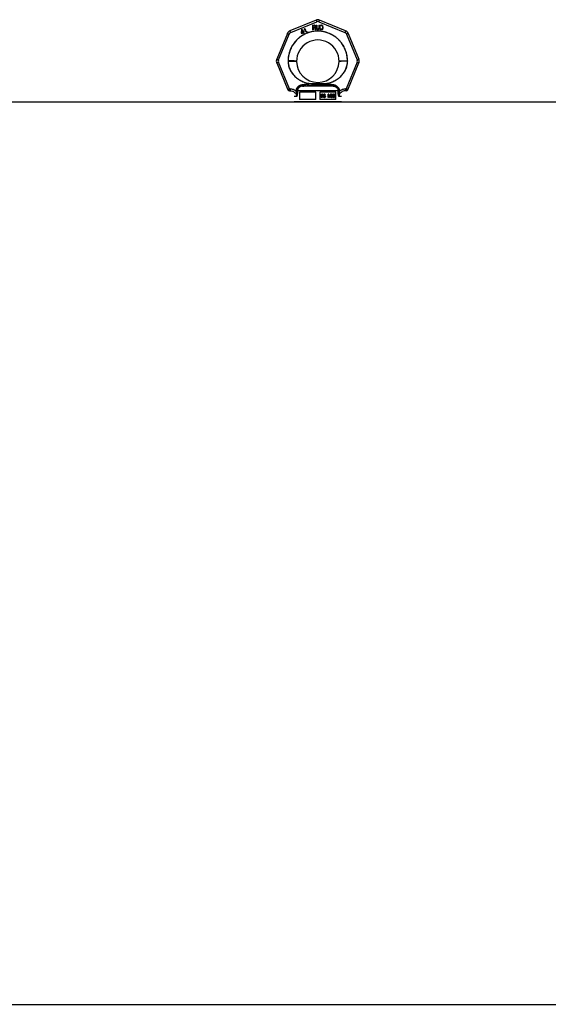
# Model space of a CAD drawing. Header units: millimetres. Extents: x 0 to 297, y 0 to 210.
# Tile 282 of 401: x 156 to 162, y 150 to 161. Entities that reach past the tile are written whole.
import ezdxf

# ---------------------------------------------------------------- set-up
doc = ezdxf.new("R2010")
doc.units = ezdxf.units.MM
doc.header["$LTSCALE"] = 16.335
doc.layers.get('0').update_dxf_attribs({"linetype": 'CONTINUOUS'})
doc.layers.add('001-M31079-X02', color=7, linetype='CONTINUOUS')
doc.layers.add('AXES_REF', color=7, linetype='CONTINUOUS')

msp = doc.modelspace()

# ---------------------------------------------------------------- linework, layer by layer
at = {"color": 7, "linetype": 'Continuous'}
msp.add_line((152.646, 159.741), (162.106, 159.741), dxfattribs=at)
at = {"layer": '001-M31079-X02', "color": 9, "linetype": 'Continuous'}
for p, q in [((159.401, 160.607), (159.125, 160.493)), ((159.133, 160.475), (159.408, 160.59)), ((159.431, 160.59), (159.707, 160.475)), ((159.714, 160.493), (159.439, 160.607)), ((159.098, 160.466), (158.984, 160.191)), ((159.002, 160.184), (159.117, 160.459)), ((159.723, 160.459), (159.837, 160.184)), ((159.742, 160.466), (159.856, 160.191)), ((158.984, 160.152), (159.101, 159.869)), ((159.119, 159.878), (159.002, 160.161)), ((159.837, 160.161), (159.72, 159.878)), ((159.735, 160.174), (159.735, 160.171)), ((159.738, 159.869), (159.856, 160.152)), ((159.126, 159.878), (159.119, 159.878)), ((159.119, 159.878), (159.119, 159.858)), ((159.126, 159.858), (159.119, 159.858)), ((159.126, 159.878), (159.126, 159.858)), ((159.192, 159.857), (159.192, 159.85)), ((159.192, 159.857), (159.205, 159.857)), ((159.205, 159.851), (159.192, 159.85)), ((159.192, 159.85), (159.205, 159.851)), ((159.635, 159.857), (159.205, 159.857)), ((159.259, 159.906), (159.257, 159.921)), ((159.259, 159.906), (159.257, 159.921)), ((159.581, 159.906), (159.259, 159.906)), ((159.485, 159.931), (159.355, 159.931)), ((159.355, 159.931), (159.356, 159.916)), ((159.355, 159.931), (159.356, 159.916)), ((159.484, 159.916), (159.485, 159.931)), ((159.485, 159.931), (159.484, 159.916)), ((159.583, 159.921), (159.581, 159.906)), ((159.581, 159.906), (159.583, 159.921)), ((159.648, 159.857), (159.635, 159.857)), ((159.648, 159.85), (159.635, 159.851)), ((159.635, 159.851), (159.648, 159.85)), ((159.648, 159.85), (159.648, 159.857)), ((159.72, 159.878), (159.713, 159.878)), ((159.713, 159.878), (159.713, 159.858)), ((159.72, 159.858), (159.713, 159.858)), ((159.72, 159.878), (159.72, 159.858)), ((159.722, 159.857), (159.722, 159.857)), ((159.196, 159.798), (159.17, 159.798)), ((159.67, 159.798), (159.644, 159.798))]:
    msp.add_line(p, q, dxfattribs=at)
at = {"layer": '001-M31079-X02', "color": 7, "linetype": 'Continuous'}
for p, q in [((159.248, 160.506), (159.245, 160.471)), ((159.245, 160.471), (159.248, 160.466)), ((159.252, 160.509), (159.248, 160.506)), ((159.248, 160.466), (159.266, 160.476)), ((159.25, 160.474), (159.252, 160.499)), ((159.262, 160.481), (159.25, 160.474)), ((159.267, 160.484), (159.252, 160.509)), ((159.252, 160.499), (159.262, 160.481)), ((159.266, 160.476), (159.273, 160.464)), ((159.274, 160.488), (159.267, 160.484)), ((159.277, 160.482), (159.27, 160.478)), ((159.277, 160.465), (159.27, 160.478)), ((159.279, 160.506), (159.273, 160.502)), ((159.273, 160.502), (159.275, 160.499)), ((159.273, 160.464), (159.277, 160.464)), ((159.277, 160.482), (159.274, 160.488)), ((159.278, 160.515), (159.275, 160.513)), ((159.275, 160.513), (159.279, 160.506)), ((159.281, 160.502), (159.275, 160.499)), ((159.283, 160.508), (159.278, 160.515)), ((159.281, 160.502), (159.292, 160.484)), ((159.291, 160.512), (159.283, 160.508)), ((159.285, 160.504), (159.293, 160.509)), ((159.294, 160.488), (159.285, 160.504)), ((159.291, 160.512), (159.293, 160.509)), ((159.295, 160.481), (159.292, 160.484)), ((159.294, 160.488), (159.297, 160.485)), ((159.295, 160.481), (159.299, 160.48)), ((159.3, 160.485), (159.297, 160.485)), ((159.299, 160.48), (159.301, 160.48)), ((159.304, 160.486), (159.3, 160.485)), ((159.306, 160.482), (159.301, 160.48)), ((159.304, 160.486), (159.306, 160.482)), ((159.365, 160.554), (159.385, 160.554)), ((159.365, 160.554), (159.365, 160.504)), ((159.37, 160.504), (159.365, 160.504)), ((159.384, 160.527), (159.37, 160.527)), ((159.37, 160.527), (159.37, 160.504)), ((159.384, 160.527), (159.391, 160.504)), ((159.389, 160.553), (159.385, 160.554)), ((159.389, 160.553), (159.393, 160.55)), ((159.393, 160.531), (159.389, 160.529)), ((159.397, 160.504), (159.389, 160.529)), ((159.397, 160.504), (159.391, 160.504)), ((159.393, 160.55), (159.395, 160.546)), ((159.395, 160.535), (159.393, 160.531)), ((159.395, 160.546), (159.396, 160.543)), ((159.396, 160.538), (159.395, 160.535)), ((159.396, 160.543), (159.396, 160.538)), ((159.404, 160.554), (159.409, 160.554)), ((159.404, 160.554), (159.404, 160.521)), ((159.404, 160.521), (159.404, 160.516)), ((159.404, 160.516), (159.406, 160.512)), ((159.406, 160.512), (159.409, 160.508)), ((159.409, 160.554), (159.409, 160.521)), ((159.409, 160.521), (159.409, 160.517)), ((159.409, 160.517), (159.411, 160.514)), ((159.413, 160.505), (159.409, 160.508)), ((159.414, 160.512), (159.411, 160.514)), ((159.417, 160.504), (159.413, 160.505)), ((159.417, 160.511), (159.414, 160.512)), ((159.417, 160.511), (159.42, 160.511)), ((159.42, 160.504), (159.417, 160.504)), ((159.424, 160.512), (159.42, 160.511)), ((159.424, 160.505), (159.42, 160.504)), ((159.426, 160.514), (159.424, 160.512)), ((159.428, 160.508), (159.424, 160.505)), ((159.428, 160.517), (159.426, 160.514)), ((159.429, 160.521), (159.428, 160.517)), ((159.431, 160.512), (159.428, 160.508)), ((159.429, 160.554), (159.434, 160.554)), ((159.429, 160.554), (159.429, 160.521)), ((159.433, 160.516), (159.431, 160.512)), ((159.433, 160.516), (159.434, 160.521)), ((159.434, 160.554), (159.434, 160.521)), ((159.44, 160.554), (159.46, 160.554)), ((159.44, 160.554), (159.44, 160.504)), ((159.46, 160.504), (159.44, 160.504)), ((159.464, 160.553), (159.46, 160.554)), ((159.464, 160.505), (159.46, 160.504)), ((159.468, 160.551), (159.464, 160.553)), ((159.468, 160.508), (159.464, 160.505)), ((159.468, 160.551), (159.471, 160.547)), ((159.471, 160.512), (159.468, 160.508)), ((159.471, 160.547), (159.473, 160.543)), ((159.473, 160.516), (159.471, 160.512)), ((159.474, 160.537), (159.473, 160.543)), ((159.473, 160.516), (159.474, 160.521)), ((159.474, 160.537), (159.474, 160.521)), ((159.105, 160.174), (159.105, 160.171)), ((159.735, 160.171), (159.735, 160.174)), ((159.648, 159.857), (159.648, 159.85))]:
    msp.add_line(p, q, dxfattribs=at)
at = {"layer": '001-M31079-X02', "color": 6, "linetype": 'Continuous'}
for p, q in [((159.386, 160.549), (159.37, 160.549)), ((159.37, 160.533), (159.37, 160.549)), ((159.386, 160.533), (159.37, 160.533)), ((159.386, 160.549), (159.389, 160.548)), ((159.389, 160.534), (159.386, 160.533)), ((159.389, 160.548), (159.39, 160.546)), ((159.39, 160.536), (159.389, 160.534)), ((159.39, 160.546), (159.391, 160.543)), ((159.391, 160.539), (159.39, 160.536)), ((159.391, 160.543), (159.391, 160.539)), ((159.46, 160.548), (159.445, 160.548)), ((159.445, 160.511), (159.445, 160.548)), ((159.46, 160.511), (159.445, 160.511)), ((159.46, 160.548), (159.464, 160.547)), ((159.464, 160.512), (159.46, 160.511)), ((159.464, 160.547), (159.466, 160.545)), ((159.466, 160.514), (159.464, 160.512)), ((159.466, 160.545), (159.468, 160.542)), ((159.468, 160.517), (159.466, 160.514)), ((159.468, 160.542), (159.469, 160.537)), ((159.469, 160.521), (159.468, 160.517)), ((159.469, 160.537), (159.469, 160.521)), ((159.205, 159.857), (159.205, 159.851)), ((159.4, 159.841), (159.227, 159.841)), ((159.227, 159.841), (159.227, 159.766)), ((159.4, 159.766), (159.4, 159.841)), ((159.612, 159.841), (159.44, 159.841)), ((159.44, 159.841), (159.44, 159.766)), ((159.612, 159.766), (159.612, 159.841)), ((159.635, 159.857), (159.635, 159.851)), ((159.67, 159.741), (159.17, 159.741)), ((159.4, 159.766), (159.227, 159.766)), ((159.612, 159.766), (159.44, 159.766)), ((159.457, 159.822), (159.471, 159.822)), ((159.457, 159.787), (159.457, 159.822)), ((159.462, 159.787), (159.457, 159.787)), ((159.459, 159.787), (159.459, 159.822)), ((159.472, 159.818), (159.461, 159.818)), ((159.461, 159.818), (159.461, 159.807)), ((159.461, 159.807), (159.472, 159.807)), ((159.471, 159.802), (159.461, 159.802)), ((159.461, 159.802), (159.461, 159.787)), ((159.462, 159.807), (159.462, 159.818)), ((159.462, 159.802), (159.462, 159.787)), ((159.469, 159.802), (159.474, 159.787)), ((159.473, 159.821), (159.47, 159.822)), ((159.47, 159.818), (159.472, 159.817)), ((159.472, 159.808), (159.47, 159.807)), ((159.474, 159.821), (159.471, 159.822)), ((159.471, 159.802), (159.475, 159.787)), ((159.472, 159.818), (159.473, 159.817)), ((159.473, 159.817), (159.472, 159.817)), ((159.472, 159.817), (159.473, 159.816)), ((159.473, 159.809), (159.472, 159.808)), ((159.473, 159.808), (159.472, 159.807)), ((159.473, 159.808), (159.472, 159.808)), ((159.474, 159.821), (159.473, 159.821)), ((159.475, 159.819), (159.473, 159.821)), ((159.473, 159.817), (159.474, 159.816)), ((159.474, 159.816), (159.473, 159.816)), ((159.473, 159.816), (159.474, 159.814)), ((159.474, 159.811), (159.473, 159.809)), ((159.474, 159.809), (159.473, 159.809)), ((159.474, 159.809), (159.473, 159.808)), ((159.473, 159.804), (159.475, 159.805)), ((159.474, 159.804), (159.473, 159.804)), ((159.477, 159.787), (159.473, 159.804)), ((159.476, 159.819), (159.474, 159.821)), ((159.474, 159.816), (159.475, 159.814)), ((159.475, 159.814), (159.474, 159.814)), ((159.474, 159.811), (159.474, 159.814)), ((159.475, 159.811), (159.474, 159.811)), ((159.475, 159.811), (159.474, 159.809)), ((159.474, 159.804), (159.476, 159.805)), ((159.478, 159.787), (159.474, 159.804)), ((159.478, 159.787), (159.474, 159.787)), ((159.476, 159.819), (159.475, 159.819)), ((159.476, 159.816), (159.475, 159.819)), ((159.475, 159.814), (159.475, 159.811)), ((159.475, 159.805), (159.476, 159.808)), ((159.476, 159.805), (159.475, 159.805)), ((159.477, 159.816), (159.476, 159.819)), ((159.477, 159.816), (159.476, 159.816)), ((159.477, 159.814), (159.476, 159.816)), ((159.476, 159.808), (159.477, 159.811)), ((159.477, 159.808), (159.476, 159.808)), ((159.476, 159.805), (159.477, 159.808)), ((159.478, 159.814), (159.477, 159.816)), ((159.478, 159.814), (159.477, 159.814)), ((159.477, 159.814), (159.477, 159.811)), ((159.478, 159.811), (159.477, 159.811)), ((159.477, 159.808), (159.478, 159.811)), ((159.478, 159.814), (159.478, 159.811)), ((159.486, 159.796), (159.481, 159.796)), ((159.481, 159.796), (159.482, 159.793)), ((159.482, 159.796), (159.483, 159.793)), ((159.483, 159.793), (159.482, 159.793)), ((159.482, 159.793), (159.483, 159.79)), ((159.485, 159.819), (159.483, 159.817)), ((159.485, 159.817), (159.483, 159.817)), ((159.483, 159.817), (159.483, 159.814)), ((159.484, 159.814), (159.483, 159.814)), ((159.483, 159.811), (159.483, 159.814)), ((159.484, 159.811), (159.483, 159.811)), ((159.483, 159.811), (159.483, 159.808)), ((159.485, 159.808), (159.483, 159.808)), ((159.483, 159.808), (159.485, 159.805)), ((159.483, 159.793), (159.485, 159.79)), ((159.485, 159.79), (159.483, 159.79)), ((159.483, 159.79), (159.486, 159.787)), ((159.485, 159.817), (159.484, 159.814)), ((159.484, 159.814), (159.484, 159.811)), ((159.484, 159.811), (159.485, 159.808)), ((159.485, 159.794), (159.484, 159.796)), ((159.488, 159.821), (159.485, 159.819)), ((159.487, 159.819), (159.485, 159.819)), ((159.487, 159.819), (159.485, 159.817)), ((159.485, 159.808), (159.487, 159.805)), ((159.487, 159.805), (159.485, 159.805)), ((159.485, 159.805), (159.488, 159.803)), ((159.486, 159.794), (159.485, 159.794)), ((159.486, 159.792), (159.485, 159.794)), ((159.485, 159.79), (159.487, 159.787)), ((159.486, 159.815), (159.488, 159.817)), ((159.488, 159.815), (159.486, 159.815)), ((159.486, 159.813), (159.486, 159.815)), ((159.487, 159.813), (159.486, 159.813)), ((159.486, 159.813), (159.486, 159.811)), ((159.487, 159.811), (159.486, 159.811)), ((159.486, 159.809), (159.486, 159.811)), ((159.488, 159.809), (159.486, 159.809)), ((159.488, 159.808), (159.486, 159.809)), ((159.486, 159.794), (159.486, 159.796)), ((159.488, 159.792), (159.486, 159.794)), ((159.488, 159.792), (159.486, 159.792)), ((159.489, 159.791), (159.486, 159.792)), ((159.487, 159.787), (159.486, 159.787)), ((159.486, 159.787), (159.489, 159.787)), ((159.489, 159.821), (159.487, 159.819)), ((159.487, 159.813), (159.488, 159.815)), ((159.487, 159.811), (159.487, 159.813)), ((159.488, 159.809), (159.487, 159.811)), ((159.487, 159.805), (159.489, 159.803)), ((159.487, 159.787), (159.49, 159.787)), ((159.49, 159.822), (159.488, 159.821)), ((159.489, 159.821), (159.488, 159.821)), ((159.488, 159.817), (159.49, 159.817)), ((159.488, 159.815), (159.489, 159.817)), ((159.489, 159.817), (159.488, 159.817)), ((159.489, 159.808), (159.488, 159.809)), ((159.489, 159.808), (159.488, 159.808)), ((159.49, 159.807), (159.488, 159.808)), ((159.489, 159.803), (159.488, 159.803)), ((159.488, 159.803), (159.49, 159.802)), ((159.49, 159.791), (159.488, 159.792)), ((159.491, 159.822), (159.489, 159.821)), ((159.489, 159.817), (159.491, 159.817)), ((159.491, 159.807), (159.489, 159.808)), ((159.489, 159.803), (159.491, 159.802)), ((159.494, 159.791), (159.489, 159.791)), ((159.494, 159.787), (159.489, 159.787)), ((159.493, 159.822), (159.49, 159.822)), ((159.494, 159.817), (159.49, 159.817)), ((159.494, 159.807), (159.49, 159.807)), ((159.494, 159.802), (159.49, 159.802)), ((159.495, 159.821), (159.492, 159.822)), ((159.496, 159.821), (159.493, 159.822)), ((159.493, 159.817), (159.494, 159.817)), ((159.495, 159.806), (159.493, 159.807)), ((159.493, 159.802), (159.495, 159.802)), ((159.495, 159.792), (159.493, 159.791)), ((159.493, 159.787), (159.495, 159.787)), ((159.495, 159.817), (159.494, 159.817)), ((159.494, 159.817), (159.495, 159.817)), ((159.494, 159.817), (159.495, 159.815)), ((159.496, 159.806), (159.494, 159.807)), ((159.494, 159.802), (159.496, 159.802)), ((159.496, 159.792), (159.494, 159.791)), ((159.494, 159.787), (159.496, 159.787)), ((159.496, 159.821), (159.495, 159.821)), ((159.497, 159.819), (159.495, 159.821)), ((159.495, 159.817), (159.496, 159.815)), ((159.496, 159.815), (159.495, 159.815)), ((159.495, 159.815), (159.496, 159.814)), ((159.496, 159.806), (159.495, 159.806)), ((159.497, 159.805), (159.495, 159.806)), ((159.496, 159.802), (159.495, 159.802)), ((159.495, 159.802), (159.496, 159.8)), ((159.496, 159.793), (159.495, 159.792)), ((159.496, 159.792), (159.495, 159.792)), ((159.495, 159.787), (159.497, 159.789)), ((159.496, 159.787), (159.495, 159.787)), ((159.498, 159.819), (159.496, 159.821)), ((159.496, 159.815), (159.497, 159.814)), ((159.496, 159.814), (159.5, 159.814)), ((159.498, 159.805), (159.496, 159.806)), ((159.496, 159.802), (159.497, 159.8)), ((159.497, 159.8), (159.496, 159.8)), ((159.496, 159.8), (159.497, 159.798)), ((159.497, 159.796), (159.496, 159.793)), ((159.497, 159.793), (159.496, 159.792)), ((159.497, 159.793), (159.496, 159.793)), ((159.496, 159.787), (159.498, 159.789)), ((159.498, 159.819), (159.497, 159.819)), ((159.498, 159.816), (159.497, 159.819)), ((159.498, 159.805), (159.497, 159.805)), ((159.499, 159.802), (159.497, 159.805)), ((159.497, 159.8), (159.498, 159.798)), ((159.498, 159.798), (159.497, 159.798)), ((159.497, 159.796), (159.497, 159.798)), ((159.498, 159.796), (159.497, 159.796)), ((159.498, 159.796), (159.497, 159.793)), ((159.497, 159.789), (159.499, 159.792)), ((159.498, 159.789), (159.497, 159.789)), ((159.5, 159.816), (159.498, 159.819)), ((159.5, 159.816), (159.498, 159.816)), ((159.499, 159.814), (159.498, 159.816)), ((159.501, 159.802), (159.498, 159.805)), ((159.498, 159.798), (159.498, 159.796)), ((159.498, 159.789), (159.501, 159.792)), ((159.501, 159.802), (159.499, 159.802)), ((159.5, 159.799), (159.499, 159.802)), ((159.499, 159.792), (159.5, 159.795)), ((159.501, 159.792), (159.499, 159.792)), ((159.5, 159.814), (159.5, 159.816)), ((159.502, 159.799), (159.5, 159.799)), ((159.5, 159.799), (159.5, 159.795)), ((159.502, 159.795), (159.5, 159.795)), ((159.502, 159.799), (159.501, 159.802)), ((159.501, 159.792), (159.502, 159.795)), ((159.502, 159.795), (159.502, 159.799)), ((159.535, 159.822), (159.529, 159.822)), ((159.529, 159.787), (159.529, 159.822)), ((159.534, 159.787), (159.529, 159.787)), ((159.531, 159.822), (159.531, 159.787)), ((159.534, 159.814), (159.533, 159.814)), ((159.533, 159.814), (159.533, 159.787)), ((159.533, 159.814), (159.54, 159.787)), ((159.542, 159.79), (159.534, 159.822)), ((159.534, 159.787), (159.534, 159.814)), ((159.534, 159.814), (159.541, 159.787)), ((159.543, 159.79), (159.535, 159.822)), ((159.545, 159.787), (159.54, 159.787)), ((159.55, 159.822), (159.542, 159.79)), ((159.543, 159.79), (159.542, 159.79)), ((159.551, 159.822), (159.543, 159.79)), ((159.544, 159.787), (159.551, 159.814)), ((159.545, 159.787), (159.552, 159.814)), ((159.555, 159.822), (159.55, 159.822)), ((159.552, 159.814), (159.551, 159.814)), ((159.551, 159.787), (159.551, 159.814)), ((159.555, 159.787), (159.551, 159.787)), ((159.552, 159.814), (159.552, 159.787)), ((159.554, 159.822), (159.554, 159.787)), ((159.555, 159.787), (159.555, 159.822)), ((159.562, 159.795), (159.558, 159.795)), ((159.558, 159.795), (159.559, 159.793)), ((159.562, 159.819), (159.559, 159.817)), ((159.561, 159.817), (159.559, 159.817)), ((159.559, 159.817), (159.559, 159.814)), ((159.563, 159.814), (159.559, 159.814)), ((159.56, 159.793), (159.559, 159.793)), ((159.559, 159.793), (159.56, 159.79)), ((159.561, 159.817), (159.56, 159.814)), ((159.56, 159.795), (159.56, 159.793)), ((159.56, 159.793), (159.561, 159.79)), ((159.561, 159.79), (159.56, 159.79)), ((159.56, 159.79), (159.562, 159.789)), ((159.563, 159.819), (159.561, 159.817)), ((159.562, 159.793), (159.561, 159.795)), ((159.561, 159.79), (159.563, 159.789)), ((159.564, 159.821), (159.562, 159.819)), ((159.563, 159.819), (159.562, 159.819)), ((159.562, 159.814), (159.563, 159.816)), ((159.563, 159.793), (159.562, 159.795)), ((159.563, 159.793), (159.562, 159.793)), ((159.563, 159.792), (159.562, 159.793)), ((159.563, 159.789), (159.562, 159.789)), ((159.562, 159.789), (159.564, 159.787)), ((159.565, 159.821), (159.563, 159.819)), ((159.563, 159.816), (159.564, 159.817)), ((159.564, 159.816), (159.563, 159.816)), ((159.563, 159.814), (159.564, 159.816)), ((159.564, 159.792), (159.563, 159.793)), ((159.564, 159.792), (159.563, 159.792)), ((159.564, 159.791), (159.563, 159.792)), ((159.563, 159.789), (159.565, 159.787)), ((159.567, 159.822), (159.564, 159.821)), ((159.565, 159.821), (159.564, 159.821)), ((159.564, 159.817), (159.567, 159.818)), ((159.564, 159.816), (159.565, 159.817)), ((159.565, 159.817), (159.564, 159.817)), ((159.565, 159.791), (159.564, 159.792)), ((159.565, 159.791), (159.564, 159.791)), ((159.566, 159.79), (159.564, 159.791)), ((159.565, 159.787), (159.564, 159.787)), ((159.564, 159.787), (159.566, 159.787)), ((159.568, 159.822), (159.565, 159.821)), ((159.565, 159.817), (159.568, 159.818)), ((159.567, 159.79), (159.565, 159.791)), ((159.565, 159.787), (159.567, 159.787)), ((159.57, 159.79), (159.566, 159.79)), ((159.571, 159.787), (159.566, 159.787)), ((159.569, 159.822), (159.567, 159.822)), ((159.57, 159.818), (159.567, 159.818)), ((159.57, 159.806), (159.567, 159.806)), ((159.567, 159.803), (159.567, 159.806)), ((159.57, 159.803), (159.567, 159.803)), ((159.572, 159.821), (159.568, 159.822)), ((159.568, 159.806), (159.568, 159.803)), ((159.573, 159.821), (159.569, 159.822)), ((159.569, 159.818), (159.571, 159.817)), ((159.572, 159.808), (159.569, 159.806)), ((159.569, 159.803), (159.572, 159.802)), ((159.572, 159.791), (159.569, 159.79)), ((159.57, 159.818), (159.572, 159.817)), ((159.573, 159.808), (159.57, 159.806)), ((159.57, 159.803), (159.573, 159.802)), ((159.573, 159.791), (159.57, 159.79)), ((159.57, 159.787), (159.572, 159.787)), ((159.572, 159.817), (159.571, 159.817)), ((159.571, 159.817), (159.573, 159.816)), ((159.571, 159.787), (159.573, 159.787)), ((159.573, 159.821), (159.572, 159.821)), ((159.574, 159.819), (159.572, 159.821)), ((159.572, 159.817), (159.574, 159.816)), ((159.573, 159.809), (159.572, 159.808)), ((159.573, 159.808), (159.572, 159.808)), ((159.573, 159.802), (159.572, 159.802)), ((159.572, 159.802), (159.573, 159.801)), ((159.573, 159.792), (159.572, 159.791)), ((159.573, 159.791), (159.572, 159.791)), ((159.572, 159.787), (159.574, 159.789)), ((159.573, 159.787), (159.572, 159.787)), ((159.575, 159.819), (159.573, 159.821)), ((159.574, 159.816), (159.573, 159.816)), ((159.573, 159.816), (159.574, 159.814)), ((159.574, 159.812), (159.573, 159.809)), ((159.574, 159.809), (159.573, 159.809)), ((159.574, 159.809), (159.573, 159.808)), ((159.573, 159.805), (159.575, 159.807)), ((159.574, 159.805), (159.573, 159.805)), ((159.575, 159.803), (159.573, 159.805)), ((159.573, 159.802), (159.575, 159.801)), ((159.575, 159.801), (159.573, 159.801)), ((159.573, 159.801), (159.574, 159.798)), ((159.574, 159.793), (159.573, 159.792)), ((159.574, 159.792), (159.573, 159.791)), ((159.574, 159.792), (159.573, 159.792)), ((159.573, 159.787), (159.575, 159.789)), ((159.575, 159.819), (159.574, 159.819)), ((159.576, 159.817), (159.574, 159.819)), ((159.574, 159.816), (159.575, 159.814)), ((159.575, 159.814), (159.574, 159.814)), ((159.574, 159.812), (159.574, 159.814)), ((159.575, 159.812), (159.574, 159.812)), ((159.575, 159.812), (159.574, 159.809)), ((159.574, 159.805), (159.576, 159.807)), ((159.577, 159.803), (159.574, 159.805)), ((159.576, 159.798), (159.574, 159.798)), ((159.574, 159.795), (159.574, 159.798)), ((159.576, 159.795), (159.574, 159.795)), ((159.574, 159.795), (159.574, 159.793)), ((159.575, 159.793), (159.574, 159.793)), ((159.575, 159.793), (159.574, 159.792)), ((159.574, 159.789), (159.575, 159.79)), ((159.575, 159.789), (159.574, 159.789)), ((159.577, 159.817), (159.575, 159.819)), ((159.575, 159.814), (159.575, 159.812)), ((159.575, 159.807), (159.576, 159.809)), ((159.576, 159.807), (159.575, 159.807)), ((159.577, 159.803), (159.575, 159.803)), ((159.577, 159.801), (159.575, 159.803)), ((159.575, 159.801), (159.576, 159.798)), ((159.576, 159.795), (159.575, 159.793)), ((159.575, 159.79), (159.577, 159.793)), ((159.575, 159.789), (159.577, 159.79)), ((159.577, 159.79), (159.575, 159.79)), ((159.577, 159.817), (159.576, 159.817)), ((159.577, 159.814), (159.576, 159.817)), ((159.576, 159.809), (159.577, 159.812)), ((159.577, 159.809), (159.576, 159.809)), ((159.576, 159.807), (159.577, 159.809)), ((159.576, 159.798), (159.576, 159.795)), ((159.578, 159.814), (159.577, 159.817)), ((159.578, 159.814), (159.577, 159.814)), ((159.577, 159.814), (159.577, 159.812)), ((159.578, 159.812), (159.577, 159.812)), ((159.577, 159.809), (159.578, 159.812)), ((159.578, 159.801), (159.577, 159.803)), ((159.578, 159.801), (159.577, 159.801)), ((159.577, 159.798), (159.577, 159.801)), ((159.578, 159.798), (159.577, 159.798)), ((159.577, 159.798), (159.577, 159.795)), ((159.578, 159.795), (159.577, 159.795)), ((159.577, 159.793), (159.577, 159.795)), ((159.577, 159.793), (159.578, 159.793)), ((159.577, 159.79), (159.578, 159.793)), ((159.578, 159.812), (159.578, 159.814)), ((159.578, 159.798), (159.578, 159.801)), ((159.578, 159.795), (159.578, 159.798)), ((159.578, 159.793), (159.578, 159.795)), ((159.582, 159.812), (159.581, 159.807)), ((159.582, 159.807), (159.581, 159.807)), ((159.581, 159.802), (159.581, 159.807)), ((159.582, 159.802), (159.581, 159.802)), ((159.581, 159.802), (159.582, 159.796)), ((159.583, 159.816), (159.582, 159.812)), ((159.583, 159.812), (159.582, 159.812)), ((159.583, 159.812), (159.582, 159.807)), ((159.582, 159.807), (159.582, 159.802)), ((159.582, 159.802), (159.583, 159.796)), ((159.583, 159.796), (159.582, 159.796)), ((159.582, 159.796), (159.583, 159.793)), ((159.584, 159.819), (159.583, 159.816)), ((159.584, 159.816), (159.583, 159.816)), ((159.584, 159.816), (159.583, 159.812)), ((159.583, 159.796), (159.584, 159.793)), ((159.584, 159.793), (159.583, 159.793)), ((159.583, 159.793), (159.584, 159.79)), ((159.587, 159.821), (159.584, 159.819)), ((159.585, 159.819), (159.584, 159.819)), ((159.585, 159.819), (159.584, 159.816)), ((159.584, 159.811), (159.585, 159.814)), ((159.585, 159.811), (159.584, 159.811)), ((159.584, 159.807), (159.584, 159.811)), ((159.587, 159.808), (159.584, 159.805)), ((159.585, 159.807), (159.584, 159.807)), ((159.584, 159.807), (159.584, 159.805)), ((159.585, 159.805), (159.584, 159.805)), ((159.584, 159.799), (159.585, 159.802)), ((159.585, 159.799), (159.584, 159.799)), ((159.584, 159.799), (159.584, 159.797)), ((159.585, 159.797), (159.584, 159.797)), ((159.585, 159.795), (159.584, 159.797)), ((159.584, 159.793), (159.585, 159.79)), ((159.585, 159.79), (159.584, 159.79)), ((159.584, 159.79), (159.587, 159.787)), ((159.588, 159.821), (159.585, 159.819)), ((159.585, 159.814), (159.586, 159.816)), ((159.586, 159.814), (159.585, 159.814)), ((159.585, 159.811), (159.586, 159.814)), ((159.585, 159.807), (159.585, 159.811)), ((159.588, 159.808), (159.585, 159.805)), ((159.585, 159.805), (159.585, 159.807)), ((159.585, 159.802), (159.586, 159.803)), ((159.586, 159.802), (159.585, 159.802)), ((159.585, 159.799), (159.586, 159.802)), ((159.585, 159.797), (159.585, 159.799)), ((159.586, 159.795), (159.585, 159.797)), ((159.586, 159.795), (159.585, 159.795)), ((159.586, 159.793), (159.585, 159.795)), ((159.585, 159.79), (159.588, 159.787)), ((159.586, 159.816), (159.587, 159.817)), ((159.587, 159.816), (159.586, 159.816)), ((159.586, 159.814), (159.587, 159.816)), ((159.586, 159.803), (159.587, 159.805)), ((159.587, 159.803), (159.586, 159.803)), ((159.586, 159.802), (159.587, 159.803)), ((159.587, 159.793), (159.586, 159.795)), ((159.587, 159.793), (159.586, 159.793)), ((159.587, 159.791), (159.586, 159.793)), ((159.589, 159.822), (159.587, 159.821)), ((159.588, 159.821), (159.587, 159.821)), ((159.587, 159.817), (159.589, 159.818)), ((159.587, 159.816), (159.589, 159.817)), ((159.589, 159.817), (159.587, 159.817)), ((159.589, 159.809), (159.587, 159.808)), ((159.588, 159.808), (159.587, 159.808)), ((159.587, 159.805), (159.589, 159.805)), ((159.587, 159.803), (159.589, 159.805)), ((159.589, 159.805), (159.587, 159.805)), ((159.589, 159.791), (159.587, 159.793)), ((159.589, 159.791), (159.587, 159.791)), ((159.589, 159.79), (159.587, 159.791)), ((159.588, 159.787), (159.587, 159.787)), ((159.587, 159.787), (159.589, 159.787)), ((159.591, 159.822), (159.588, 159.821)), ((159.591, 159.809), (159.588, 159.808)), ((159.588, 159.787), (159.591, 159.787)), ((159.593, 159.822), (159.589, 159.822)), ((159.589, 159.817), (159.59, 159.818)), ((159.593, 159.818), (159.589, 159.818)), ((159.593, 159.809), (159.589, 159.809)), ((159.589, 159.805), (159.59, 159.805)), ((159.594, 159.805), (159.589, 159.805)), ((159.59, 159.79), (159.589, 159.791)), ((159.594, 159.79), (159.589, 159.79)), ((159.593, 159.787), (159.589, 159.787)), ((159.594, 159.821), (159.592, 159.822)), ((159.592, 159.818), (159.594, 159.817)), ((159.595, 159.808), (159.592, 159.809)), ((159.592, 159.787), (159.595, 159.787)), ((159.595, 159.821), (159.593, 159.822)), ((159.593, 159.818), (159.595, 159.817)), ((159.596, 159.808), (159.593, 159.809)), ((159.593, 159.805), (159.594, 159.805)), ((159.594, 159.791), (159.593, 159.79)), ((159.593, 159.787), (159.596, 159.787)), ((159.595, 159.821), (159.594, 159.821)), ((159.597, 159.819), (159.594, 159.821)), ((159.595, 159.817), (159.594, 159.817)), ((159.594, 159.817), (159.595, 159.816)), ((159.595, 159.805), (159.594, 159.805)), ((159.594, 159.805), (159.595, 159.805)), ((159.594, 159.805), (159.596, 159.803)), ((159.596, 159.793), (159.594, 159.791)), ((159.595, 159.791), (159.594, 159.79)), ((159.595, 159.791), (159.594, 159.791)), ((159.598, 159.819), (159.595, 159.821)), ((159.595, 159.817), (159.596, 159.816)), ((159.596, 159.816), (159.595, 159.816)), ((159.595, 159.816), (159.596, 159.814)), ((159.596, 159.808), (159.595, 159.808)), ((159.597, 159.806), (159.595, 159.808)), ((159.595, 159.805), (159.597, 159.803)), ((159.597, 159.793), (159.595, 159.791)), ((159.595, 159.787), (159.597, 159.79)), ((159.596, 159.787), (159.595, 159.787)), ((159.596, 159.816), (159.597, 159.814)), ((159.6, 159.814), (159.596, 159.814)), ((159.598, 159.806), (159.596, 159.808)), ((159.597, 159.803), (159.596, 159.803)), ((159.596, 159.803), (159.597, 159.802)), ((159.597, 159.795), (159.596, 159.793)), ((159.597, 159.793), (159.596, 159.793)), ((159.596, 159.787), (159.598, 159.79)), ((159.598, 159.819), (159.597, 159.819)), ((159.598, 159.816), (159.597, 159.819)), ((159.597, 159.806), (159.598, 159.806)), ((159.599, 159.804), (159.597, 159.806)), ((159.597, 159.803), (159.598, 159.802)), ((159.598, 159.802), (159.597, 159.802)), ((159.597, 159.802), (159.597, 159.799)), ((159.597, 159.799), (159.598, 159.799)), ((159.597, 159.797), (159.597, 159.799)), ((159.598, 159.797), (159.597, 159.797)), ((159.597, 159.797), (159.597, 159.795)), ((159.598, 159.795), (159.597, 159.795)), ((159.598, 159.795), (159.597, 159.793)), ((159.597, 159.79), (159.599, 159.793)), ((159.598, 159.79), (159.597, 159.79)), ((159.599, 159.816), (159.598, 159.819)), ((159.599, 159.816), (159.598, 159.816)), ((159.599, 159.814), (159.598, 159.816)), ((159.6, 159.804), (159.598, 159.806)), ((159.598, 159.802), (159.598, 159.799)), ((159.598, 159.799), (159.598, 159.797)), ((159.598, 159.797), (159.598, 159.795)), ((159.598, 159.79), (159.6, 159.793)), ((159.6, 159.814), (159.599, 159.816)), ((159.6, 159.804), (159.599, 159.804)), ((159.6, 159.8), (159.599, 159.804)), ((159.599, 159.793), (159.6, 159.796)), ((159.6, 159.793), (159.599, 159.793)), ((159.601, 159.8), (159.6, 159.804)), ((159.601, 159.8), (159.6, 159.8)), ((159.6, 159.8), (159.6, 159.796)), ((159.601, 159.796), (159.6, 159.796)), ((159.6, 159.793), (159.601, 159.796)), ((159.601, 159.796), (159.601, 159.8))]:
    msp.add_line(p, q, dxfattribs=at)
at = {"layer": '001-M31079-X02', "color": 9, "linetype": 'Continuous'}
for points in [[(159.117, 159.857), (159.117, 159.857), (159.118, 159.857), (159.118, 159.857), (159.118, 159.858), (159.119, 159.858)], [(159.117, 159.857), (159.117, 159.857), (159.117, 159.857)], [(159.119, 159.858), (159.119, 159.858), (159.118, 159.858), (159.118, 159.857), (159.118, 159.857)], [(159.722, 159.857), (159.722, 159.857), (159.722, 159.857), (159.722, 159.857), (159.722, 159.857), (159.721, 159.858), (159.721, 159.858), (159.72, 159.858)], [(159.721, 159.858), (159.721, 159.858), (159.722, 159.857), (159.722, 159.857)]]:
    msp.add_lwpolyline(points, dxfattribs=at)
for centre, radius, start, end in [((159.42, 160.561), 0.05, 67.5, 112.5), ((159.42, 160.562), 0.03, 67.5027, 112.4973), ((159.144, 160.447), 0.05, 112.5, 157.5), ((159.144, 160.448), 0.03, 112.5027, 157.4973), ((159.695, 160.448), 0.03, 22.5027, 67.4973), ((159.695, 160.447), 0.05, 22.5, 67.5), ((159.03, 160.171), 0.05, 157.5, 202.5), ((159.03, 160.172), 0.03, 157.5027, 202.4973), ((159.42, 160.174), 0.315, 179.9607, 180.5905), ((159.42, 160.171), 0.225, 180.6298, 359.3702), ((159.809, 160.172), 0.03, 337.5027, 22.4973), ((159.809, 160.171), 0.05, 337.5, 22.5), ((159.119, 159.878), 0.02, 202.5, 270), ((159.42, 187.493), 27.563, 269.8643, 270.1357), ((159.72, 159.878), 0.02, 270, 337.5)]:
    msp.add_arc(centre, radius, start, end, dxfattribs=at)
at = {"layer": '001-M31079-X02', "color": 7, "linetype": 'Continuous'}
for start, end in [(0, 180.6298), (359.3702, 360)]:
    msp.add_arc((159.42, 160.174), 0.315, start, end, dxfattribs=at)
at = {"layer": '001-M31079-X02', "color": 6, "linetype": 'Continuous'}
msp.add_arc((159.42, 160.171), 0.225, 359.3702, 180.6298, dxfattribs=at)
at = {"layer": '001-M31079-X02', "color": 9, "linetype": 'Continuous'}
for points, knots in [([(159.401, 160.607), (159.402, 160.608), (159.402, 160.602), (159.404, 160.599), (159.406, 160.596), (159.407, 160.593), (159.408, 160.591), (159.408, 160.59)], [0, 0, 0, 0, 0.232511, 0.497756, 0.655845, 0.824906, 1, 1, 1, 1]), ([(159.431, 160.59), (159.432, 160.591), (159.433, 160.593), (159.434, 160.597), (159.437, 160.6), (159.437, 160.608), (159.439, 160.607)], [0, 0, 0, 0, 0.174011, 0.341526, 0.634512, 1, 1, 1, 1]), ([(159.431, 160.59), (159.432, 160.591), (159.433, 160.593), (159.434, 160.596), (159.435, 160.599), (159.437, 160.602), (159.438, 160.608), (159.439, 160.607)], [0, 0, 0, 0, 0.175086, 0.344148, 0.502239, 0.767487, 1, 1, 1, 1]), ([(159.098, 160.466), (159.099, 160.468), (159.103, 160.464), (159.107, 160.463), (159.11, 160.462), (159.113, 160.46), (159.115, 160.46), (159.117, 160.459)], [0, 0, 0, 0, 0.233919, 0.499481, 0.657384, 0.825901, 1, 1, 1, 1]), ([(159.735, 160.174), (159.735, 160.184), (159.734, 160.203), (159.73, 160.231), (159.724, 160.258), (159.715, 160.285), (159.704, 160.311), (159.691, 160.336), (159.675, 160.36), (159.657, 160.382), (159.638, 160.402), (159.616, 160.421), (159.594, 160.438), (159.569, 160.452), (159.544, 160.465), (159.517, 160.474), (159.49, 160.482), (159.462, 160.487), (159.434, 160.49), (159.406, 160.49), (159.377, 160.487), (159.35, 160.482), (159.322, 160.474), (159.296, 160.465), (159.27, 160.452), (159.246, 160.438), (159.223, 160.421), (159.202, 160.402), (159.182, 160.382), (159.165, 160.36), (159.149, 160.336), (159.136, 160.311), (159.125, 160.285), (159.116, 160.258), (159.109, 160.231), (159.106, 160.203), (159.105, 160.184), (159.105, 160.174)], [0, 0, 0, 0, 0.028575, 0.057156, 0.085737, 0.114317, 0.142895, 0.171472, 0.200048, 0.228622, 0.257194, 0.285764, 0.314333, 0.342901, 0.371466, 0.400031, 0.428594, 0.457157, 0.485719, 0.514281, 0.542844, 0.571406, 0.59997, 0.628534, 0.6571, 0.685667, 0.714236, 0.742807, 0.771379, 0.799953, 0.828529, 0.857106, 0.885684, 0.914264, 0.942844, 0.971426, 1, 1, 1, 1]), ([(159.133, 160.475), (159.132, 160.476), (159.131, 160.478), (159.13, 160.482), (159.127, 160.486), (159.127, 160.494), (159.125, 160.493)], [0, 0, 0, 0, 0.174091, 0.341598, 0.634543, 1, 1, 1, 1]), ([(159.133, 160.475), (159.132, 160.476), (159.131, 160.478), (159.13, 160.481), (159.129, 160.485), (159.127, 160.488), (159.127, 160.494), (159.125, 160.493)], [0, 0, 0, 0, 0.175086, 0.344149, 0.50224, 0.767487, 1, 1, 1, 1]), ([(159.714, 160.493), (159.713, 160.494), (159.713, 160.488), (159.711, 160.485), (159.709, 160.481), (159.708, 160.478), (159.707, 160.476), (159.707, 160.475)], [0, 0, 0, 0, 0.23251, 0.497755, 0.655845, 0.824906, 1, 1, 1, 1]), ([(159.742, 160.466), (159.741, 160.468), (159.737, 160.464), (159.733, 160.463), (159.729, 160.462), (159.726, 160.46), (159.724, 160.46), (159.723, 160.459)], [0, 0, 0, 0, 0.225239, 0.487606, 0.646899, 0.82174, 1, 1, 1, 1]), ([(159.002, 160.161), (159.001, 160.16), (158.999, 160.159), (158.996, 160.158), (158.992, 160.156), (158.989, 160.154), (158.983, 160.154), (158.984, 160.152)], [0, 0, 0, 0, 0.172869, 0.34079, 0.498584, 0.764796, 1, 1, 1, 1]), ([(159.002, 160.184), (159.001, 160.184), (158.999, 160.185), (158.996, 160.186), (158.993, 160.188), (158.989, 160.188), (158.985, 160.192), (158.984, 160.191)], [0, 0, 0, 0, 0.174091, 0.34261, 0.500514, 0.766079, 1, 1, 1, 1]), ([(159.195, 160.171), (159.195, 160.173), (159.189, 160.172), (159.185, 160.173), (159.179, 160.173), (159.173, 160.173), (159.165, 160.174), (159.157, 160.174), (159.147, 160.174), (159.137, 160.174), (159.127, 160.174), (159.116, 160.174), (159.108, 160.174), (159.105, 160.174)], [0, 0, 0, 0, 0.064618, 0.111446, 0.171326, 0.243005, 0.326177, 0.419658, 0.524404, 0.635353, 0.753164, 0.877698, 1, 1, 1, 1]), ([(159.105, 160.171), (159.105, 160.155), (159.109, 160.122), (159.126, 160.077), (159.152, 160.036), (159.184, 160.001), (159.223, 159.973), (159.265, 159.952), (159.309, 159.938), (159.339, 159.933), (159.355, 159.931)], [0, 0, 0, 0, 0.128514, 0.256351, 0.383132, 0.508688, 0.633005, 0.756182, 0.878418, 1, 1, 1, 1]), ([(159.105, 160.171), (159.11, 160.171), (159.121, 160.171), (159.138, 160.171), (159.153, 160.171), (159.166, 160.171), (159.174, 160.171), (159.18, 160.17), (159.184, 160.17), (159.188, 160.17), (159.191, 160.17), (159.193, 160.17), (159.194, 160.169), (159.195, 160.169), (159.195, 160.169)], [0, 0, 0, 0, 0.180599, 0.365648, 0.544133, 0.703922, 0.773279, 0.834152, 0.885712, 0.927563, 0.95952, 0.981825, 0.994942, 1, 1, 1, 1]), ([(159.485, 159.931), (159.5, 159.933), (159.531, 159.938), (159.575, 159.952), (159.617, 159.973), (159.655, 160.001), (159.688, 160.036), (159.714, 160.077), (159.73, 160.122), (159.735, 160.155), (159.735, 160.171)], [0, 0, 0, 0, 0.121582, 0.243818, 0.366995, 0.491312, 0.616868, 0.743649, 0.871486, 1, 1, 1, 1]), ([(159.645, 160.171), (159.645, 160.173), (159.651, 160.172), (159.655, 160.173), (159.661, 160.173), (159.667, 160.173), (159.674, 160.174), (159.683, 160.174), (159.692, 160.174), (159.702, 160.174), (159.713, 160.174), (159.724, 160.174), (159.731, 160.174), (159.735, 160.174)], [0, 0, 0, 0, 0.064618, 0.111447, 0.171327, 0.243005, 0.326177, 0.419659, 0.524405, 0.635354, 0.753165, 0.877698, 1, 1, 1, 1]), ([(159.735, 160.171), (159.729, 160.171), (159.718, 160.171), (159.702, 160.171), (159.686, 160.171), (159.674, 160.171), (159.665, 160.171), (159.66, 160.17), (159.655, 160.17), (159.651, 160.17), (159.649, 160.17), (159.647, 160.17), (159.645, 160.169), (159.645, 160.169), (159.645, 160.169)], [0, 0, 0, 0, 0.180599, 0.365648, 0.544133, 0.703922, 0.773279, 0.834152, 0.885712, 0.927563, 0.95952, 0.981825, 0.994942, 1, 1, 1, 1]), ([(159.837, 160.184), (159.838, 160.184), (159.84, 160.185), (159.843, 160.186), (159.847, 160.188), (159.851, 160.188), (159.855, 160.192), (159.856, 160.191)], [0, 0, 0, 0, 0.1741, 0.342619, 0.500522, 0.766084, 1, 1, 1, 1]), ([(159.837, 160.161), (159.838, 160.16), (159.84, 160.159), (159.843, 160.158), (159.847, 160.156), (159.85, 160.154), (159.856, 160.154), (159.856, 160.152)], [0, 0, 0, 0, 0.17286, 0.340781, 0.498576, 0.764791, 1, 1, 1, 1]), ([(159.119, 159.878), (159.118, 159.878), (159.116, 159.877), (159.113, 159.876), (159.109, 159.874), (159.106, 159.872), (159.1, 159.871), (159.101, 159.87)], [0, 0, 0, 0, 0.170928, 0.339363, 0.498062, 0.764408, 1, 1, 1, 1]), ([(159.126, 159.878), (159.13, 159.878), (159.137, 159.878), (159.147, 159.876), (159.157, 159.873), (159.167, 159.869), (159.176, 159.864), (159.185, 159.857), (159.19, 159.853), (159.192, 159.85)], [0, 0, 0, 0, 0.142409, 0.286032, 0.430381, 0.574801, 0.718483, 0.860524, 1, 1, 1, 1]), ([(159.126, 159.858), (159.135, 159.858), (159.152, 159.855), (159.17, 159.844), (159.182, 159.832), (159.19, 159.822), (159.194, 159.81), (159.196, 159.802), (159.196, 159.798)], [0, 0, 0, 0, 0.25143, 0.503272, 0.628972, 0.753715, 0.877314, 1, 1, 1, 1]), ([(159.257, 159.921), (159.253, 159.92), (159.247, 159.919), (159.237, 159.916), (159.228, 159.913), (159.22, 159.908), (159.213, 159.903), (159.207, 159.897), (159.202, 159.891), (159.198, 159.885), (159.195, 159.878), (159.193, 159.871), (159.192, 159.864), (159.192, 159.859), (159.192, 159.857)], [0, 0, 0, 0, 0.107248, 0.208031, 0.302685, 0.392012, 0.476842, 0.557967, 0.636039, 0.71167, 0.785547, 0.858189, 0.929779, 1, 1, 1, 1]), ([(159.196, 159.798), (159.196, 159.801), (159.197, 159.809), (159.197, 159.82), (159.196, 159.831), (159.194, 159.841), (159.193, 159.847), (159.192, 159.85)], [0, 0, 0, 0, 0.207564, 0.421591, 0.628947, 0.822617, 1, 1, 1, 1]), ([(159.205, 159.851), (159.205, 159.846), (159.205, 159.836), (159.203, 159.822), (159.2, 159.809), (159.197, 159.801), (159.196, 159.798)], [0, 0, 0, 0, 0.273916, 0.536495, 0.779955, 1, 1, 1, 1]), ([(159.196, 159.798), (159.197, 159.801), (159.2, 159.809), (159.203, 159.822), (159.205, 159.836), (159.205, 159.846), (159.205, 159.851)], [0, 0, 0, 0, 0.220045, 0.463505, 0.726083, 1, 1, 1, 1]), ([(159.259, 159.906), (159.252, 159.906), (159.242, 159.903), (159.229, 159.898), (159.221, 159.892), (159.214, 159.885), (159.209, 159.876), (159.205, 159.867), (159.205, 159.86), (159.205, 159.857)], [0, 0, 0, 0, 0.258475, 0.385509, 0.510919, 0.63479, 0.757331, 0.878888, 1, 1, 1, 1]), ([(159.355, 159.931), (159.344, 159.93), (159.323, 159.928), (159.291, 159.925), (159.268, 159.922), (159.257, 159.921)], [0, 0, 0, 0, 0.313983, 0.64732, 1, 1, 1, 1]), ([(159.259, 159.906), (159.275, 159.908), (159.307, 159.912), (159.339, 159.915), (159.356, 159.916)], [0, 0, 0, 0, 0.500713, 1, 1, 1, 1]), ([(159.484, 159.916), (159.473, 159.917), (159.452, 159.918), (159.42, 159.919), (159.388, 159.918), (159.366, 159.917), (159.356, 159.916)], [0, 0, 0, 0, 0.250568, 0.5, 0.749432, 1, 1, 1, 1]), ([(159.581, 159.906), (159.565, 159.908), (159.532, 159.912), (159.5, 159.915), (159.484, 159.916)], [0, 0, 0, 0, 0.500713, 1, 1, 1, 1]), ([(159.583, 159.921), (159.571, 159.922), (159.549, 159.925), (159.516, 159.928), (159.495, 159.93), (159.485, 159.931)], [0, 0, 0, 0, 0.35268, 0.686017, 1, 1, 1, 1]), ([(159.581, 159.906), (159.588, 159.906), (159.598, 159.903), (159.61, 159.898), (159.619, 159.892), (159.626, 159.885), (159.631, 159.876), (159.634, 159.867), (159.635, 159.86), (159.635, 159.857)], [0, 0, 0, 0, 0.258475, 0.385509, 0.510919, 0.63479, 0.757331, 0.878888, 1, 1, 1, 1]), ([(159.648, 159.857), (159.648, 159.859), (159.648, 159.864), (159.646, 159.871), (159.644, 159.878), (159.641, 159.885), (159.637, 159.891), (159.632, 159.897), (159.626, 159.903), (159.619, 159.908), (159.612, 159.913), (159.603, 159.916), (159.593, 159.919), (159.586, 159.92), (159.583, 159.921)], [0, 0, 0, 0, 0.070278, 0.141913, 0.214561, 0.288425, 0.364052, 0.442118, 0.52324, 0.608071, 0.697382, 0.792005, 0.892756, 1, 1, 1, 1]), ([(159.644, 159.798), (159.643, 159.801), (159.64, 159.809), (159.637, 159.822), (159.635, 159.836), (159.635, 159.846), (159.635, 159.851)], [0, 0, 0, 0, 0.220045, 0.463505, 0.726083, 1, 1, 1, 1]), ([(159.635, 159.851), (159.635, 159.846), (159.635, 159.836), (159.637, 159.822), (159.64, 159.809), (159.643, 159.801), (159.644, 159.798)], [0, 0, 0, 0, 0.273917, 0.536495, 0.779955, 1, 1, 1, 1]), ([(159.648, 159.85), (159.647, 159.847), (159.645, 159.841), (159.644, 159.831), (159.643, 159.82), (159.643, 159.809), (159.643, 159.801), (159.644, 159.798)], [0, 0, 0, 0, 0.178771, 0.371864, 0.578833, 0.792671, 1, 1, 1, 1]), ([(159.713, 159.858), (159.705, 159.858), (159.688, 159.855), (159.669, 159.844), (159.657, 159.832), (159.65, 159.822), (159.645, 159.81), (159.644, 159.802), (159.644, 159.798)], [0, 0, 0, 0, 0.25143, 0.503272, 0.628972, 0.753715, 0.877314, 1, 1, 1, 1]), ([(159.648, 159.85), (159.65, 159.853), (159.655, 159.857), (159.663, 159.864), (159.673, 159.869), (159.682, 159.873), (159.693, 159.876), (159.703, 159.878), (159.71, 159.878), (159.713, 159.878)], [0, 0, 0, 0, 0.139407, 0.281547, 0.425273, 0.569753, 0.714131, 0.857816, 1, 1, 1, 1]), ([(159.739, 159.87), (159.739, 159.871), (159.733, 159.872), (159.73, 159.874), (159.727, 159.876), (159.723, 159.877), (159.721, 159.878), (159.72, 159.878)], [0, 0, 0, 0, 0.235389, 0.501575, 0.659349, 0.827293, 1, 1, 1, 1])]:
    msp.add_open_spline(points, degree=3, knots=knots, dxfattribs=at)
at = {"layer": '001-M31079-X02', "color": 7, "linetype": 'Continuous'}
for points, knots in [([(159.105, 160.171), (159.105, 160.164), (159.106, 160.151), (159.109, 160.131), (159.114, 160.111), (159.121, 160.091), (159.13, 160.072), (159.141, 160.053), (159.154, 160.035), (159.169, 160.018), (159.185, 160.002), (159.204, 159.987), (159.224, 159.973), (159.246, 159.961), (159.27, 159.951), (159.295, 159.942), (159.324, 159.935), (159.344, 159.932), (159.355, 159.931)], [0, 0, 0, 0, 0.052181, 0.105354, 0.159651, 0.215126, 0.271704, 0.32921, 0.387812, 0.447543, 0.508501, 0.570744, 0.634508, 0.700129, 0.768169, 0.839498, 0.915758, 1, 1, 1, 1]), ([(159.485, 159.931), (159.496, 159.932), (159.516, 159.935), (159.544, 159.942), (159.57, 159.951), (159.594, 159.961), (159.616, 159.973), (159.636, 159.987), (159.654, 160.002), (159.671, 160.018), (159.686, 160.035), (159.699, 160.053), (159.71, 160.072), (159.719, 160.091), (159.726, 160.111), (159.731, 160.131), (159.734, 160.151), (159.735, 160.164), (159.735, 160.171)], [0, 0, 0, 0, 0.084241, 0.160502, 0.23183, 0.299871, 0.365492, 0.429256, 0.491499, 0.552457, 0.612188, 0.67079, 0.728296, 0.784874, 0.84035, 0.894647, 0.94782, 1, 1, 1, 1]), ([(159.192, 159.857), (159.192, 159.859), (159.192, 159.864), (159.193, 159.871), (159.195, 159.878), (159.198, 159.885), (159.203, 159.891), (159.207, 159.897), (159.213, 159.903), (159.22, 159.908), (159.228, 159.913), (159.237, 159.916), (159.247, 159.919), (159.253, 159.92), (159.257, 159.921)], [0, 0, 0, 0, 0.071456, 0.143201, 0.215645, 0.289352, 0.3649, 0.44284, 0.523767, 0.608375, 0.697396, 0.791631, 0.892104, 1, 1, 1, 1]), ([(159.257, 159.921), (159.268, 159.922), (159.291, 159.925), (159.323, 159.928), (159.344, 159.93), (159.355, 159.931)], [0, 0, 0, 0, 0.352866, 0.686157, 1, 1, 1, 1]), ([(159.485, 159.931), (159.495, 159.93), (159.516, 159.928), (159.549, 159.925), (159.571, 159.922), (159.583, 159.921)], [0, 0, 0, 0, 0.313843, 0.647134, 1, 1, 1, 1]), ([(159.583, 159.921), (159.586, 159.92), (159.593, 159.919), (159.603, 159.916), (159.612, 159.913), (159.619, 159.908), (159.626, 159.903), (159.632, 159.897), (159.637, 159.891), (159.641, 159.885), (159.644, 159.878), (159.646, 159.871), (159.648, 159.864), (159.648, 159.859), (159.648, 159.857)], [0, 0, 0, 0, 0.107937, 0.208445, 0.302691, 0.391707, 0.476314, 0.557239, 0.635179, 0.710727, 0.784434, 0.856863, 0.928573, 1, 1, 1, 1])]:
    msp.add_open_spline(points, degree=3, knots=knots, dxfattribs=at)
msp.add_open_spline([(159.648, 159.85), (159.648, 159.85), (159.648, 159.85), (159.648, 159.85)], degree=3, dxfattribs=at)
at = {"layer": 'AXES_REF', "color": 7, "linetype": 'Continuous'}
msp.add_line((152.646, 150.171), (174.796, 150.171), dxfattribs=at)

doc.saveas('drawing.dxf')
